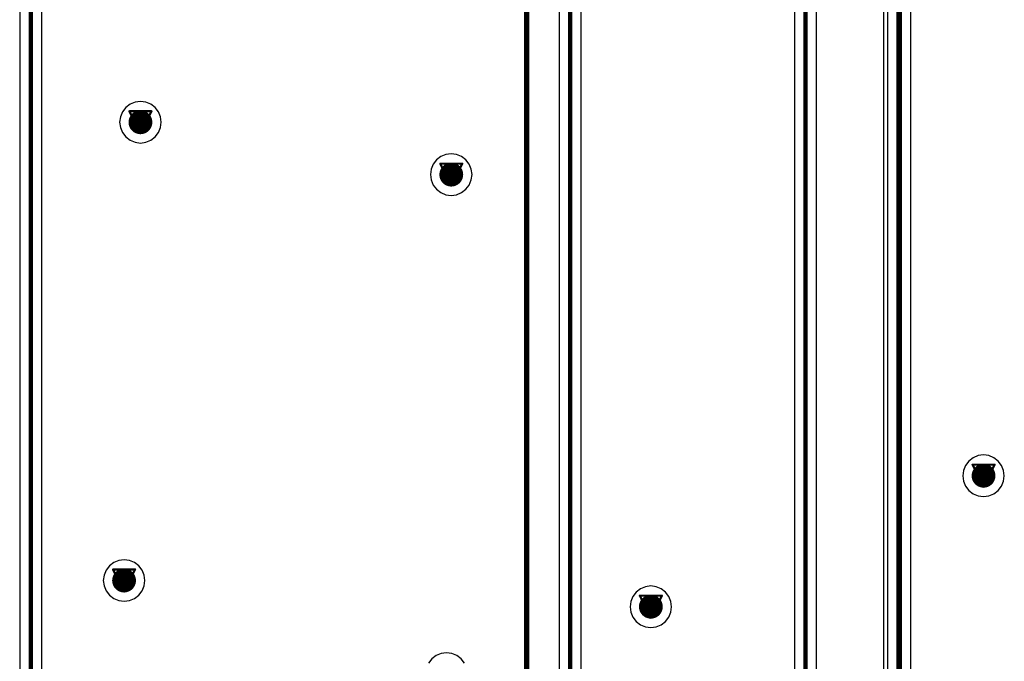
# Model space of a CAD drawing. Header units: millimetres. Extents: x 138 to 555, y 26 to 334.
# Tile 387 of 656: x 205 to 228, y 258 to 273. Entities that reach past the tile are written whole.
import ezdxf

# ---------------------------------------------------------------- set-up
doc = ezdxf.new("R2010")
doc.units = ezdxf.units.MM
for name, color, linetype in [('BottomLayer', 5, 'Continuous'), ('DrillDrawing', 1, 'Continuous'), ('Mechanical27', 56, 'Continuous'), ('MidLayer1', 16, 'Continuous'), ('MidLayer2', 76, 'Continuous'), ('MidLayer3', 90, 'Continuous'), ('MidLayer4', 156, 'Continuous'), ('MultiLayer', 9, 'Continuous'), ('TopLayer', 1, 'Continuous'), ('TopOverlay', 2, 'Continuous'), ('ViaHoleLayer', 16, 'Continuous')]:
    doc.layers.add(name, color=color, linetype=linetype)

# ---------------------------------------------------------------- blocks, each defined once
blk = doc.blocks.new('MOD_MB1263_943')
at = {"layer": 'Mechanical27', "const_width": 0.01}
blk.add_lwpolyline([(65, -8), (-55, -8)], dxfattribs=at)
at = {"layer": 'TopOverlay', "const_width": 0.12}
blk.add_lwpolyline([(65, -8), (-55, -8)], dxfattribs=at)

msp = doc.modelspace()

# ---------------------------------------------------------------- linework, layer by layer
at = {"layer": 'BottomLayer', "const_width": 0.275}
for points in [[(207.768, 270.622, 1), (208.043, 270.622, 1)], [(214.943, 269.414, 1), (215.218, 269.414, 1)], [(227.229, 262.467, 1), (227.504, 262.467, 1)], [(207.39, 260.049, 1), (207.665, 260.049, 1)], [(219.55, 259.445, 1), (219.825, 259.445, 1)]]:
    msp.add_lwpolyline(points, format="xyb", close=True, dxfattribs=at)
at = {"layer": 'DrillDrawing', "const_width": 0.0508}
for points in [[(207.651, 270.876), (208.159, 270.876)], [(207.651, 270.876), (207.905, 270.368)], [(207.753, 270.774), (208.058, 270.774)], [(207.753, 270.774), (207.905, 270.47)], [(207.905, 270.368), (208.159, 270.876)], [(207.905, 270.47), (208.058, 270.774)], [(214.826, 269.668), (215.334, 269.668)], [(214.826, 269.668), (215.08, 269.16)], [(214.928, 269.566), (215.233, 269.566)], [(214.928, 269.566), (215.08, 269.261)], [(215.08, 269.16), (215.334, 269.668)], [(215.08, 269.261), (215.233, 269.566)], [(227.113, 262.721), (227.621, 262.721)], [(227.113, 262.721), (227.367, 262.213)], [(227.367, 262.213), (227.621, 262.721)], [(227.215, 262.619), (227.519, 262.619)], [(227.215, 262.619), (227.367, 262.314)], [(227.367, 262.314), (227.519, 262.619)], [(207.274, 260.303), (207.782, 260.303)], [(207.274, 260.303), (207.528, 259.795)], [(207.528, 259.795), (207.782, 260.303)], [(207.375, 260.201), (207.68, 260.201)], [(207.375, 260.201), (207.528, 259.896)], [(207.528, 259.896), (207.68, 260.201)], [(219.433, 259.699), (219.941, 259.699)], [(219.433, 259.699), (219.687, 259.191)], [(219.535, 259.597), (219.84, 259.597)], [(219.535, 259.597), (219.687, 259.292)], [(219.687, 259.191), (219.941, 259.699)], [(219.687, 259.292), (219.84, 259.597)]]:
    msp.add_lwpolyline(points, dxfattribs=at)
at = {"layer": 'DrillDrawing', "const_width": 0.0254}
for points in [[(207.639, 270.876, 1), (207.664, 270.876, 1)], [(207.639, 270.876, 1), (207.664, 270.876, 1)], [(207.74, 270.774, 1), (207.766, 270.774, 1)], [(207.74, 270.774, 1), (207.766, 270.774, 1)], [(208.045, 270.774, 1), (208.071, 270.774, 1)], [(208.045, 270.774, 1), (208.071, 270.774, 1)], [(208.147, 270.876, 1), (208.172, 270.876, 1)], [(208.147, 270.876, 1), (208.172, 270.876, 1)], [(207.893, 270.47, 1), (207.918, 270.47, 1)], [(207.893, 270.47, 1), (207.918, 270.47, 1)], [(207.893, 270.368, 1), (207.918, 270.368, 1)], [(207.893, 270.368, 1), (207.918, 270.368, 1)], [(214.814, 269.668, 1), (214.839, 269.668, 1)], [(214.814, 269.668, 1), (214.839, 269.668, 1)], [(214.915, 269.566, 1), (214.941, 269.566, 1)], [(214.915, 269.566, 1), (214.941, 269.566, 1)], [(215.22, 269.566, 1), (215.245, 269.566, 1)], [(215.22, 269.566, 1), (215.245, 269.566, 1)], [(215.322, 269.668, 1), (215.347, 269.668, 1)], [(215.322, 269.668, 1), (215.347, 269.668, 1)], [(215.068, 269.261, 1), (215.093, 269.261, 1)], [(215.068, 269.261, 1), (215.093, 269.261, 1)], [(215.068, 269.16, 1), (215.093, 269.16, 1)], [(215.068, 269.16, 1), (215.093, 269.16, 1)], [(227.1, 262.721, 1), (227.126, 262.721, 1)], [(227.1, 262.721, 1), (227.126, 262.721, 1)], [(227.608, 262.721, 1), (227.634, 262.721, 1)], [(227.608, 262.721, 1), (227.634, 262.721, 1)], [(227.202, 262.619, 1), (227.227, 262.619, 1)], [(227.202, 262.619, 1), (227.227, 262.619, 1)], [(227.507, 262.619, 1), (227.532, 262.619, 1)], [(227.507, 262.619, 1), (227.532, 262.619, 1)], [(227.354, 262.314, 1), (227.38, 262.314, 1)], [(227.354, 262.314, 1), (227.38, 262.314, 1)], [(227.354, 262.213, 1), (227.38, 262.213, 1)], [(227.354, 262.213, 1), (227.38, 262.213, 1)], [(207.261, 260.303, 1), (207.287, 260.303, 1)], [(207.261, 260.303, 1), (207.287, 260.303, 1)], [(207.769, 260.303, 1), (207.795, 260.303, 1)], [(207.769, 260.303, 1), (207.795, 260.303, 1)], [(207.363, 260.201, 1), (207.388, 260.201, 1)], [(207.363, 260.201, 1), (207.388, 260.201, 1)], [(207.668, 260.201, 1), (207.693, 260.201, 1)], [(207.668, 260.201, 1), (207.693, 260.201, 1)], [(207.515, 259.896, 1), (207.541, 259.896, 1)], [(207.515, 259.896, 1), (207.541, 259.896, 1)], [(207.515, 259.795, 1), (207.541, 259.795, 1)], [(207.515, 259.795, 1), (207.541, 259.795, 1)], [(219.42, 259.699, 1), (219.446, 259.699, 1)], [(219.42, 259.699, 1), (219.446, 259.699, 1)], [(219.522, 259.597, 1), (219.547, 259.597, 1)], [(219.522, 259.597, 1), (219.547, 259.597, 1)], [(219.827, 259.597, 1), (219.852, 259.597, 1)], [(219.827, 259.597, 1), (219.852, 259.597, 1)], [(219.928, 259.699, 1), (219.954, 259.699, 1)], [(219.928, 259.699, 1), (219.954, 259.699, 1)], [(219.674, 259.292, 1), (219.7, 259.292, 1)], [(219.674, 259.292, 1), (219.7, 259.292, 1)], [(219.674, 259.191, 1), (219.7, 259.191, 1)], [(219.674, 259.191, 1), (219.7, 259.191, 1)]]:
    msp.add_lwpolyline(points, format="xyb", close=True, dxfattribs=at)
at = {"layer": 'MidLayer1'}
for p, q in [((225.068, 245.82), (225.068, 284.117)), ((227.028, 262.806), (226.952, 262.706)), ((227.127, 262.882), (227.028, 262.806)), ((227.243, 262.93), (227.127, 262.882)), ((227.367, 262.946), (227.243, 262.93)), ((227.491, 262.93), (227.367, 262.946)), ((227.606, 262.882), (227.491, 262.93)), ((227.706, 262.806), (227.606, 262.882)), ((227.782, 262.706), (227.706, 262.806)), ((226.904, 262.591), (226.888, 262.467)), ((226.952, 262.706), (226.904, 262.591)), ((227.83, 262.591), (227.782, 262.706)), ((227.846, 262.467), (227.83, 262.591)), ((226.888, 262.467), (226.904, 262.343)), ((226.904, 262.343), (226.952, 262.227)), ((227.782, 262.227), (227.83, 262.343)), ((227.83, 262.343), (227.846, 262.467)), ((226.952, 262.227), (227.028, 262.128)), ((227.028, 262.128), (227.127, 262.052)), ((227.127, 262.052), (227.243, 262.004)), ((227.491, 262.004), (227.606, 262.052)), ((227.606, 262.052), (227.706, 262.128)), ((227.706, 262.128), (227.782, 262.227)), ((227.243, 262.004), (227.367, 261.988)), ((227.367, 261.988), (227.491, 262.004))]:
    msp.add_line(p, q, dxfattribs=at)
at = {"layer": 'MidLayer1', "const_width": 0.275}
for points in [[(207.768, 270.622, 1), (208.043, 270.622, 1)], [(214.943, 269.414, 1), (215.218, 269.414, 1)], [(227.229, 262.467, 1), (227.504, 262.467, 1)], [(207.39, 260.049, 1), (207.665, 260.049, 1)], [(219.55, 259.445, 1), (219.825, 259.445, 1)]]:
    msp.add_lwpolyline(points, format="xyb", close=True, dxfattribs=at)
at = {"layer": 'MidLayer2', "const_width": 0.275}
for points in [[(207.768, 270.622, 1), (208.043, 270.622, 1)], [(214.943, 269.414, 1), (215.218, 269.414, 1)], [(227.229, 262.467, 1), (227.504, 262.467, 1)], [(207.39, 260.049, 1), (207.665, 260.049, 1)], [(219.55, 259.445, 1), (219.825, 259.445, 1)]]:
    msp.add_lwpolyline(points, format="xyb", close=True, dxfattribs=at)
at = {"layer": 'MidLayer3', "const_width": 0.275}
for points in [[(207.768, 270.622, 1), (208.043, 270.622, 1)], [(214.943, 269.414, 1), (215.218, 269.414, 1)], [(227.229, 262.467, 1), (227.504, 262.467, 1)], [(207.39, 260.049, 1), (207.665, 260.049, 1)], [(219.55, 259.445, 1), (219.825, 259.445, 1)]]:
    msp.add_lwpolyline(points, format="xyb", close=True, dxfattribs=at)
at = {"layer": 'MidLayer4'}
for p, q in [((207.567, 270.961), (207.491, 270.862)), ((207.666, 271.037), (207.567, 270.961)), ((207.781, 271.085), (207.666, 271.037)), ((207.905, 271.101), (207.781, 271.085)), ((208.029, 271.085), (207.905, 271.101)), ((208.145, 271.037), (208.029, 271.085)), ((208.244, 270.961), (208.145, 271.037)), ((208.32, 270.862), (208.244, 270.961)), ((207.443, 270.746), (207.426, 270.622)), ((207.491, 270.862), (207.443, 270.746)), ((208.368, 270.746), (208.32, 270.862)), ((208.385, 270.622), (208.368, 270.746)), ((207.426, 270.622), (207.443, 270.498)), ((207.443, 270.498), (207.491, 270.382)), ((208.32, 270.382), (208.368, 270.498)), ((208.368, 270.498), (208.385, 270.622)), ((207.491, 270.382), (207.567, 270.283)), ((207.567, 270.283), (207.666, 270.207)), ((208.145, 270.207), (208.244, 270.283)), ((208.244, 270.283), (208.32, 270.382)), ((207.666, 270.207), (207.781, 270.159)), ((207.781, 270.159), (207.905, 270.143)), ((207.905, 270.143), (208.029, 270.159)), ((208.029, 270.159), (208.145, 270.207)), ((214.841, 269.829), (214.741, 269.752)), ((214.956, 269.876), (214.841, 269.829)), ((215.08, 269.893), (214.956, 269.876)), ((215.204, 269.876), (215.08, 269.893)), ((215.32, 269.829), (215.204, 269.876)), ((215.419, 269.752), (215.32, 269.829)), ((214.665, 269.653), (214.617, 269.538)), ((214.741, 269.752), (214.665, 269.653)), ((215.495, 269.653), (215.419, 269.752)), ((215.543, 269.538), (215.495, 269.653)), ((214.617, 269.538), (214.601, 269.414)), ((214.601, 269.414), (214.617, 269.29)), ((215.559, 269.414), (215.543, 269.538)), ((215.543, 269.29), (215.559, 269.414)), ((214.617, 269.29), (214.665, 269.174)), ((214.665, 269.174), (214.741, 269.075)), ((215.419, 269.075), (215.495, 269.174)), ((215.495, 269.174), (215.543, 269.29)), ((214.741, 269.075), (214.841, 268.999)), ((214.841, 268.999), (214.956, 268.951)), ((214.956, 268.951), (215.08, 268.935)), ((215.08, 268.935), (215.204, 268.951)), ((215.204, 268.951), (215.32, 268.999)), ((215.32, 268.999), (215.419, 269.075)), ((227.028, 262.806), (226.952, 262.706)), ((227.127, 262.882), (227.028, 262.806)), ((227.243, 262.93), (227.127, 262.882)), ((227.367, 262.946), (227.243, 262.93)), ((227.491, 262.93), (227.367, 262.946)), ((227.606, 262.882), (227.491, 262.93)), ((227.706, 262.806), (227.606, 262.882)), ((227.782, 262.706), (227.706, 262.806)), ((226.904, 262.591), (226.888, 262.467)), ((226.952, 262.706), (226.904, 262.591)), ((227.83, 262.591), (227.782, 262.706)), ((227.846, 262.467), (227.83, 262.591)), ((226.888, 262.467), (226.904, 262.343)), ((226.904, 262.343), (226.952, 262.227)), ((227.782, 262.227), (227.83, 262.343)), ((227.83, 262.343), (227.846, 262.467)), ((226.952, 262.227), (227.028, 262.128)), ((227.028, 262.128), (227.127, 262.052)), ((227.127, 262.052), (227.243, 262.004)), ((227.491, 262.004), (227.606, 262.052)), ((227.606, 262.052), (227.706, 262.128)), ((227.706, 262.128), (227.782, 262.227)), ((227.243, 262.004), (227.367, 261.988)), ((227.367, 261.988), (227.491, 262.004)), ((207.288, 260.464), (207.189, 260.388)), ((207.404, 260.512), (207.288, 260.464)), ((207.528, 260.528), (207.404, 260.512)), ((207.652, 260.512), (207.528, 260.528)), ((207.767, 260.464), (207.652, 260.512)), ((207.867, 260.388), (207.767, 260.464)), ((207.113, 260.288), (207.065, 260.173)), ((207.189, 260.388), (207.113, 260.288)), ((207.943, 260.288), (207.867, 260.388)), ((207.991, 260.173), (207.943, 260.288)), ((207.065, 260.173), (207.049, 260.049)), ((207.049, 260.049), (207.065, 259.925)), ((208.007, 260.049), (207.991, 260.173)), ((207.991, 259.925), (208.007, 260.049)), ((207.065, 259.925), (207.113, 259.809)), ((207.113, 259.809), (207.189, 259.71)), ((207.867, 259.71), (207.943, 259.809)), ((207.943, 259.809), (207.991, 259.925)), ((219.348, 259.783), (219.272, 259.684)), ((219.448, 259.859), (219.348, 259.783)), ((219.563, 259.907), (219.448, 259.859)), ((219.687, 259.924), (219.563, 259.907)), ((219.811, 259.907), (219.687, 259.924)), ((219.927, 259.859), (219.811, 259.907)), ((220.026, 259.783), (219.927, 259.859)), ((220.102, 259.684), (220.026, 259.783)), ((207.189, 259.71), (207.288, 259.634)), ((207.288, 259.634), (207.404, 259.586)), ((207.404, 259.586), (207.528, 259.57)), ((207.528, 259.57), (207.652, 259.586)), ((207.652, 259.586), (207.767, 259.634)), ((207.767, 259.634), (207.867, 259.71)), ((219.224, 259.569), (219.208, 259.445)), ((219.272, 259.684), (219.224, 259.569)), ((220.15, 259.569), (220.102, 259.684)), ((220.166, 259.445), (220.15, 259.569)), ((219.208, 259.445), (219.224, 259.321)), ((220.15, 259.321), (220.166, 259.445)), ((219.224, 259.321), (219.272, 259.205)), ((219.272, 259.205), (219.348, 259.106)), ((219.348, 259.106), (219.448, 259.03)), ((219.927, 259.03), (220.026, 259.106)), ((220.026, 259.106), (220.102, 259.205)), ((220.102, 259.205), (220.15, 259.321)), ((219.448, 259.03), (219.563, 258.982)), ((219.563, 258.982), (219.687, 258.965)), ((219.687, 258.965), (219.811, 258.982)), ((219.811, 258.982), (219.927, 259.03)), ((214.629, 258.243), (214.553, 258.144)), ((214.728, 258.319), (214.629, 258.243)), ((214.844, 258.367), (214.728, 258.319)), ((214.968, 258.383), (214.844, 258.367)), ((215.092, 258.367), (214.968, 258.383)), ((215.207, 258.319), (215.092, 258.367)), ((215.306, 258.243), (215.207, 258.319)), ((215.383, 258.144), (215.306, 258.243))]:
    msp.add_line(p, q, dxfattribs=at)
at = {"layer": 'MidLayer4', "const_width": 0.275}
for points in [[(207.768, 270.622, 1), (208.043, 270.622, 1)], [(214.943, 269.414, 1), (215.218, 269.414, 1)], [(227.229, 262.467, 1), (227.504, 262.467, 1)], [(207.39, 260.049, 1), (207.665, 260.049, 1)], [(219.55, 259.445, 1), (219.825, 259.445, 1)]]:
    msp.add_lwpolyline(points, format="xyb", close=True, dxfattribs=at)
at = {"layer": 'MultiLayer', "const_width": 0.275}
for points in [[(207.768, 270.622, 1), (208.043, 270.622, 1)], [(214.943, 269.414, 1), (215.218, 269.414, 1)], [(227.229, 262.467, 1), (227.504, 262.467, 1)], [(207.39, 260.049, 1), (207.665, 260.049, 1)], [(219.55, 259.445, 1), (219.825, 259.445, 1)]]:
    msp.add_lwpolyline(points, format="xyb", close=True, dxfattribs=at)
at = {"layer": 'TopLayer'}
for p, q in [((205.118, 297.712), (205.118, 243.338)), ((205.628, 243.338), (205.628, 297.606)), ((217.57, 287.204), (217.57, 254.506)), ((218.08, 254.401), (218.08, 287.098)), ((223.004, 277.875), (223.004, 257.858)), ((223.514, 257.752), (223.514, 277.769)), ((225.153, 275.888), (225.153, 250.98)), ((225.688, 251.091), (225.688, 275.777))]:
    msp.add_line(p, q, dxfattribs=at)
for points, const_width in [([(205.373, 243.338), (205.373, 297.712)], 0.1), ([(217.825, 254.401), (217.825, 287.204)], 0.1), ([(223.259, 257.752), (223.259, 277.875)], 0.1), ([(225.42, 250.98), (225.42, 275.888)], 0.13)]:
    msp.add_lwpolyline(points, dxfattribs=dict(at, const_width=const_width))
at = {"layer": 'TopLayer', "const_width": 0.275}
for points in [[(207.768, 270.622, 1), (208.043, 270.622, 1)], [(214.943, 269.414, 1), (215.218, 269.414, 1)], [(227.229, 262.467, 1), (227.504, 262.467, 1)], [(207.39, 260.049, 1), (207.665, 260.049, 1)], [(219.55, 259.445, 1), (219.825, 259.445, 1)]]:
    msp.add_lwpolyline(points, format="xyb", close=True, dxfattribs=at)
at = {"layer": 'ViaHoleLayer', "const_width": 0.15}
for points in [[(207.83, 270.622, 1), (207.98, 270.622, 1)], [(215.005, 269.414, 1), (215.155, 269.414, 1)], [(227.292, 262.467, 1), (227.442, 262.467, 1)], [(207.453, 260.049, 1), (207.603, 260.049, 1)], [(219.612, 259.445, 1), (219.762, 259.445, 1)]]:
    msp.add_lwpolyline(points, format="xyb", close=True, dxfattribs=at)

# ---------------------------------------------------------------- block references
at = {"rotation": 270}
msp.add_blockref('MOD_MB1263_943', (224.82, 225.507), dxfattribs=at)

doc.saveas('drawing.dxf')
